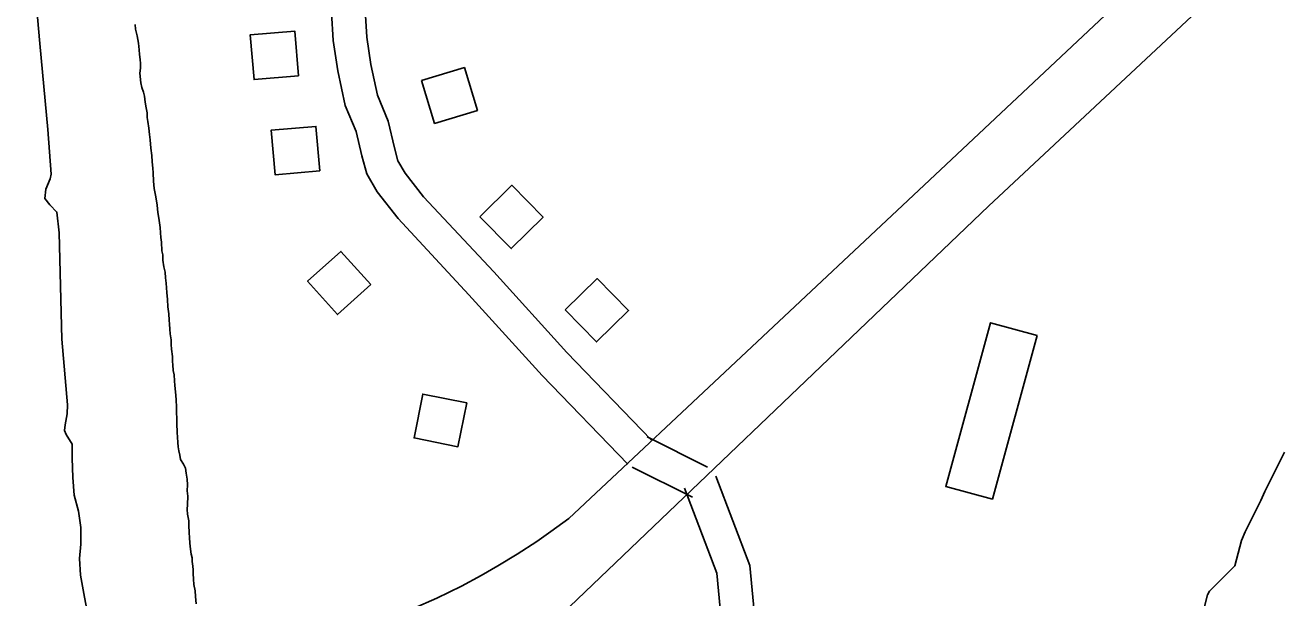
# Model space of a CAD drawing. Extents: x 3683402 to 3721514, y 487807 to 513565.
# Drawn here: x 3689521 to 3690642, y 503080 to 503591 of the extents above; entities that cross this region are included whole.
import ezdxf

# ---------------------------------------------------------------- set-up
doc = ezdxf.new("R2010")
doc.units = 0
for name, color, linetype in [('V-BLDG-OTLN', 7, 'Continuous'), ('V-ROAD-CNTR', 7, 'Continuous'), ('V-SITE-VEGE', 7, 'Continuous'), ('V-TOPO-SHOR', 7, 'Continuous')]:
    doc.layers.add(name, color=color, linetype=linetype)

msp = doc.modelspace()

# ---------------------------------------------------------------- linework, layer by layer
at = {"layer": 'V-BLDG-OTLN'}
for points in [[(3689764.9, 503546.1), (3689761.5, 503586), (3689721.6, 503582.5), (3689725.1, 503542.7)], [(3689874.7, 503541.8), (3689886.3, 503503.5), (3689924.6, 503515.1), (3689913, 503553.4)], [(3689783.8, 503461.1), (3689780.4, 503500.9), (3689740.5, 503497.5), (3689744, 503457.6)], [(3689926.7, 503420.2), (3689954.7, 503391.7), (3689983.2, 503419.8), (3689955.2, 503448.3)], [(3689829.4, 503359.6), (3689802.7, 503389.3), (3689773, 503362.7), (3689799.6, 503332.9)], [(3690002.9, 503337), (3690031, 503308.5), (3690059.5, 503336.5), (3690031.4, 503365)], [(3690424.3, 503314.3), (3690384.4, 503168.1), (3690342.7, 503179.4), (3690382.6, 503325.6)], [(3689915, 503254.2), (3689875.7, 503261.9), (3689868, 503222.7), (3689907.2, 503214.9)]]:
    msp.add_lwpolyline(points, close=True, dxfattribs=at)
at = {"layer": 'V-ROAD-CNTR'}
for points in [[(3689611.1, 505457.6), (3689648.6, 505096.2), (3689694.6, 504610.3), (3689737.4, 504182.4), (3689791.9, 503633.1), (3689794.3, 503602.5), (3689795.9, 503577.5), (3689799.8, 503550.6), (3689806.6, 503519.6), (3689816.3, 503496.3), (3689821.3, 503474.5), (3689825.7, 503458.5), (3689835.1, 503442.3), (3689853.7, 503418.5), (3689917, 503350.6), (3689982.4, 503278.4), (3690058.8, 503199.4)], [(3689641.2, 505458), (3689678.4, 505099.1), (3689724.5, 504613.2), (3689767.2, 504185.4), (3689821.7, 503635.8), (3689824.3, 503604.6), (3689825.7, 503580.6), (3689829.3, 503556), (3689835.4, 503528.7), (3689845, 503505.5), (3689850.5, 503481.8), (3689853.6, 503470.2), (3689860, 503459.2), (3689876.5, 503438), (3689939.1, 503370.9), (3690004.3, 503298.9), (3690079.8, 503220.9)], [(3689522.6, 502971.6), (3689769.8, 503037.9), (3689783.6, 503041.4), (3689803.4, 503047.1), (3689822.1, 503053.1), (3689841.2, 503059.9), (3689866.6, 503070.1), (3689888.3, 503079.7), (3689910.4, 503090.5), (3689928, 503099.9), (3689942.8, 503108.4), (3689959.9, 503118.8), (3689977.5, 503130.3), (3689990.2, 503139.2), (3690006.2, 503150.9), (3690323.4, 503448.5), (3690602.1, 503710.2), (3690611.5, 503718.4), (3690621, 503726), (3690629.5, 503732.5), (3690642.6, 503741.9)], [(3689512.6, 502853.4), (3689763.5, 502923.4), (3689779.3, 502928.6), (3689792.1, 502933.2), (3689809.1, 502939.8), (3689821.1, 502944.8), (3689839.9, 502953.2), (3689859.4, 502962.6), (3689880.8, 502973), (3689902.5, 502985.3), (3689921.2, 502996.4), (3689941.7, 503011), (3689952.6, 503020), (3690381, 503429.5), (3690630.3, 503663), (3690647.1, 503674.7)], [(3690076, 503223.6), (3690130, 503196.7)], [(3690062.6, 503196.7), (3690116.7, 503169.8)], [(3690137.4, 503188.6), (3690167.8, 503108.8), (3690211.1, 502650.5)], [(3690109.4, 503177.9), (3690138.4, 503101.9), (3690181.2, 502647.7)]]:
    msp.add_lwpolyline(points, dxfattribs=at)
at = {"layer": 'V-SITE-VEGE'}
msp.add_lwpolyline([(3690570.2, 503058), (3690576.3, 503082.5), (3690578.2, 503085.8), (3690600.8, 503108.6), (3690606.8, 503131), (3690610, 503138.8), (3690624.1, 503166.8), (3690627.7, 503174.8), (3690634.9, 503189.9), (3690645, 503209.9)], dxfattribs=at)
at = {"layer": 'V-TOPO-SHOR'}
for points in [[(3689528.6, 503635.7), (3689534, 503574.9), (3689541, 503498.1), (3689544, 503458.2), (3689543.2, 503453.9), (3689539.2, 503444.9), (3689538.4, 503436.6), (3689542.7, 503430.8), (3689549.1, 503424.3), (3689551.2, 503405.9), (3689553.4, 503310.9), (3689558.7, 503252.2), (3689558.3, 503244.2), (3689556.4, 503234.5), (3689556, 503229.5), (3689557.5, 503225.9), (3689562.8, 503217.2), (3689562.7, 503204.6), (3689563.3, 503187.3)], [(3689543.2, 503453.9), (3689544, 503458.2), (3689541, 503498.1), (3689534, 503574.9), (3689528.6, 503635.7)], [(3689619.1, 503591.9), (3689619.4, 503587.6), (3689620.8, 503581.8), (3689621.9, 503575.3), (3689622.6, 503569.2), (3689622.9, 503565.2), (3689623.6, 503560.6), (3689623.9, 503557), (3689623.9, 503553), (3689623.1, 503548.3), (3689624.2, 503539.7), (3689624.8, 503535.7), (3689626.3, 503531.4), (3689627.3, 503527.8), (3689628, 503522.4), (3689628.7, 503517.3), (3689629.7, 503513), (3689629.7, 503508.7), (3689630.4, 503505.1), (3689631.1, 503499.3), (3689631.8, 503493.6), (3689632.4, 503488.9), (3689633.1, 503481.3), (3689633.8, 503474.8), (3689634.1, 503469.1), (3689634.8, 503463.7), (3689635.1, 503459.3), (3689635.4, 503452.1), (3689636.1, 503445.3), (3689637.5, 503438.1), (3689638.5, 503430.5), (3689638.9, 503427.3), (3689639.2, 503424), (3689640.2, 503419), (3689640.6, 503414.7), (3689641.3, 503410.7), (3689641.6, 503405.7), (3689641.9, 503401.7), (3689642.6, 503397.4), (3689642.9, 503389.8), (3689643.6, 503386.2), (3689643.6, 503381.5), (3689644.6, 503375.4), (3689645.7, 503370.7), (3689646, 503365.7), (3689646.7, 503361), (3689647.3, 503352.7), (3689648, 503346.2), (3689648.3, 503339.7), (3689649, 503333.6), (3689649.3, 503327.8), (3689649.7, 503324.2), (3689650, 503319.9), (3689650.3, 503315.6), (3689651, 503310.2), (3689651, 503306.2), (3689651.3, 503301.9), (3689652.3, 503295.4), (3689652.3, 503291.1), (3689652.6, 503287.9), (3689653, 503282.8), (3689653.7, 503279.2), (3689654, 503273.8), (3689654.3, 503269.5), (3689655.3, 503260.9), (3689655.7, 503256.5), (3689656, 503250.4), (3689656, 503246.5), (3689656.3, 503238.9), (3689656.2, 503235.7), (3689656.5, 503227.7), (3689656.9, 503223.4), (3689657.2, 503218.7), (3689657.5, 503214.8), (3689657.9, 503211.2), (3689658.9, 503207.2), (3689659.6, 503203.6), (3689662.1, 503199.3), (3689663.9, 503195.6), (3689664.6, 503191.3), (3689665.3, 503185.9), (3689665.6, 503180.9), (3689665.5, 503175.5), (3689665.9, 503170.8), (3689665.8, 503163.2), (3689665.4, 503158.9), (3689665.8, 503154.6), (3689666.8, 503148.8), (3689666.8, 503144.9), (3689667.1, 503138), (3689667.4, 503133.7), (3689667.7, 503128.7), (3689668.4, 503123.3), (3689669.1, 503118.9), (3689669.8, 503115.7), (3689669.8, 503112.5), (3689670.5, 503108.1), (3689670.8, 503104.9), (3689670.8, 503101.6), (3689671.1, 503096.6)], [(3689619.1, 503591.9), (3689619.4, 503587.6), (3689620.8, 503581.8), (3689621.9, 503575.3), (3689622.6, 503569.2), (3689622.9, 503565.2), (3689623.6, 503560.6), (3689623.9, 503557), (3689623.9, 503553), (3689623.1, 503548.3), (3689624.2, 503539.7), (3689624.8, 503535.7), (3689626.3, 503531.4), (3689627.3, 503527.8), (3689628, 503522.4), (3689628.7, 503517.3), (3689629.7, 503513), (3689629.7, 503508.7), (3689630.4, 503505.1), (3689631.1, 503499.3), (3689631.8, 503493.6), (3689632.4, 503488.9), (3689633.1, 503481.3), (3689633.8, 503474.8), (3689634.1, 503469.1), (3689634.8, 503463.7), (3689635.1, 503459.3), (3689635.4, 503452.1), (3689636.1, 503445.3), (3689637.5, 503438.1), (3689638.5, 503430.5), (3689638.9, 503427.3), (3689639.2, 503424), (3689640.2, 503419), (3689640.6, 503414.7), (3689641.3, 503410.7), (3689641.6, 503405.7), (3689641.9, 503401.7), (3689642.6, 503397.4), (3689642.9, 503389.8), (3689643.6, 503386.2), (3689643.6, 503381.5), (3689644.6, 503375.4), (3689645.7, 503370.7), (3689646, 503365.7), (3689646.7, 503361), (3689647.3, 503352.7), (3689648, 503346.2), (3689648.3, 503339.7), (3689649, 503333.6), (3689649.3, 503327.8), (3689649.7, 503324.2), (3689650, 503319.9), (3689650.3, 503315.6), (3689651, 503310.2), (3689651, 503306.2), (3689651.3, 503301.9), (3689652.3, 503295.4), (3689652.3, 503291.1), (3689652.6, 503287.9), (3689653, 503282.8), (3689653.7, 503279.2), (3689654, 503273.8), (3689654.3, 503269.5), (3689655.3, 503260.9), (3689655.7, 503256.5), (3689656, 503250.4), (3689656, 503246.5), (3689656.3, 503238.9), (3689656.2, 503235.7), (3689656.5, 503227.7), (3689656.9, 503223.4), (3689657.2, 503218.7), (3689657.5, 503214.8), (3689657.9, 503211.2), (3689658.9, 503207.2), (3689659.6, 503203.6), (3689662.1, 503199.3), (3689663.9, 503195.6), (3689664.6, 503191.3), (3689665.3, 503185.9), (3689665.6, 503180.9), (3689665.5, 503175.5), (3689665.9, 503170.8), (3689665.8, 503163.2)], [(3689578.9, 503054), (3689573.7, 503080.7), (3689570.3, 503100.2), (3689569.3, 503115), (3689570.5, 503127.9), (3689570.6, 503142.7), (3689568.5, 503157.4), (3689564.6, 503171.5), (3689563.3, 503187.3), (3689562.7, 503204.6), (3689562.8, 503217.2), (3689557.5, 503225.9), (3689556, 503229.5), (3689556.4, 503234.5), (3689558.3, 503244.2), (3689558.7, 503252.2), (3689553.4, 503310.9), (3689551.2, 503405.9), (3689549.1, 503424.3), (3689542.7, 503430.8), (3689538.4, 503436.6), (3689539.2, 503444.9), (3689543.2, 503453.9)], [(3689563.3, 503187.3), (3689564.6, 503171.5), (3689568.5, 503157.4), (3689570.6, 503142.7), (3689570.5, 503127.9), (3689569.3, 503115), (3689570.3, 503100.2), (3689573.7, 503080.7), (3689578.9, 503054), (3689579.6, 503047.6), (3689583.5, 503036), (3689589.1, 503012.9), (3689594.7, 502990.2), (3689604.1, 502840.8), (3689603.6, 502822.8), (3689601.7, 502809.8), (3689600.6, 502798.3), (3689599.8, 502785.7), (3689600.7, 502765.6), (3689629.6, 502416.2), (3689660.8, 502139.2), (3689688.3, 501946.8), (3689701.3, 501802), (3689732.3, 501550.5)], [(3689665.8, 503163.2), (3689665.4, 503158.9), (3689665.8, 503154.6), (3689666.8, 503148.8), (3689666.8, 503144.9), (3689667.1, 503138), (3689667.4, 503133.7), (3689667.7, 503128.7), (3689668.4, 503123.3), (3689669.1, 503118.9), (3689669.8, 503115.7), (3689669.8, 503112.5), (3689670.5, 503108.1), (3689670.8, 503104.9), (3689670.8, 503101.6), (3689671.1, 503096.6), (3689671.4, 503091.9), (3689672.5, 503086.2), (3689672.8, 503081.1), (3689673.5, 503074.6)], [(3689671.1, 503096.6), (3689671.4, 503091.9), (3689672.5, 503086.2), (3689672.8, 503081.1), (3689673.5, 503074.6)]]:
    msp.add_lwpolyline(points, dxfattribs=at)

doc.saveas('drawing.dxf')
